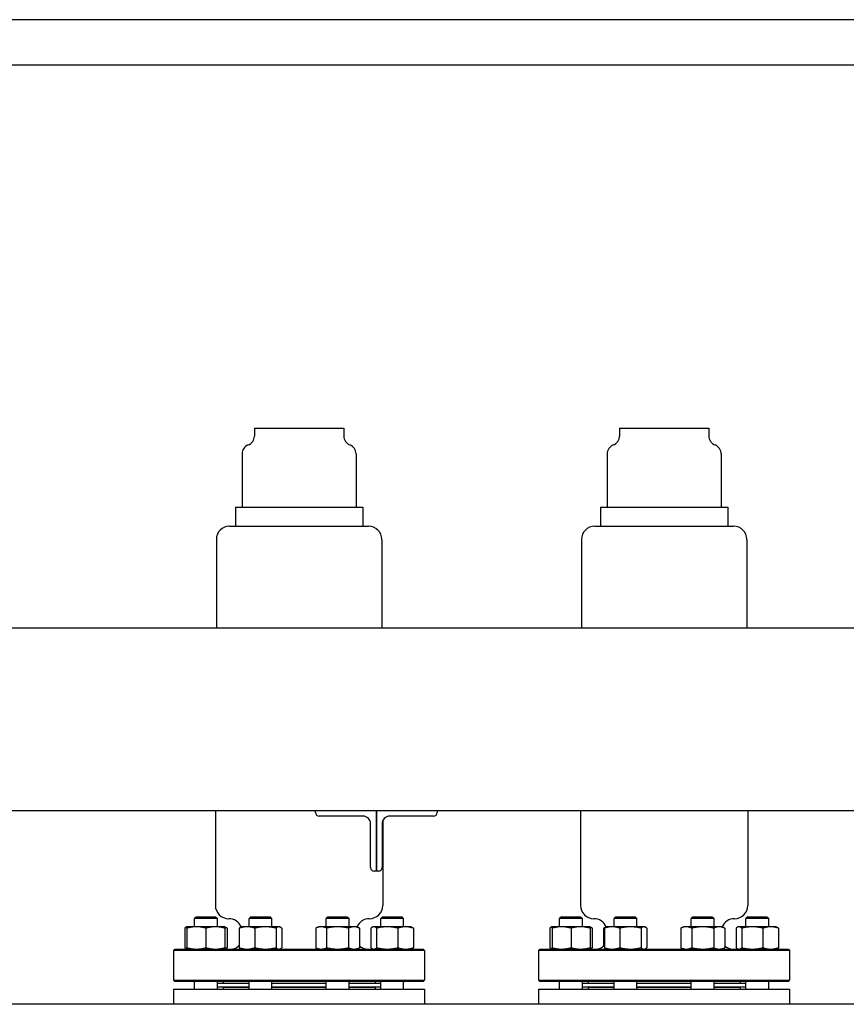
# Model space of a CAD drawing. Header units: inches. Extents: x 24 to 1128, y -94 to 748.
# Tile 354 of 546: x 659 to 686, y 292 to 325. Entities that reach past the tile are written whole.
import ezdxf

# ---------------------------------------------------------------- set-up
doc = ezdxf.new("R2010")
doc.units = ezdxf.units.IN
doc.header["$LTSCALE"] = 32
doc.header["$MEASUREMENT"] = 0
doc.layers.add('Visible (ANSI)', color=7, linetype='Continuous', lineweight=30)

msp = doc.modelspace()

# ---------------------------------------------------------------- linework, layer by layer
at = {"layer": 'Visible (ANSI)'}
for p, q in [((689.45529, 324.62537), (628.45529, 324.62537)), ((689.45529, 323.12537), (628.45529, 323.12537)), ((666.94654, 311.19287), (666.94654, 310.93459)), ((666.94654, 311.19287), (669.88404, 311.19287)), ((669.88404, 311.19287), (669.88404, 310.93459)), ((678.94654, 311.19287), (678.94654, 310.93459)), ((678.94654, 311.19287), (681.88404, 311.19287)), ((681.88404, 311.19287), (681.88404, 310.93459)), ((666.54029, 310.34912), (666.54029, 308.59912)), ((670.29029, 310.34912), (670.29029, 308.59912)), ((678.54029, 310.34912), (678.54029, 308.59912)), ((682.29029, 310.34912), (682.29029, 308.59912)), ((666.32154, 308.59912), (666.32154, 307.97412)), ((666.32154, 308.59912), (670.50904, 308.59912)), ((670.50904, 308.59912), (670.50904, 307.97412)), ((678.32154, 308.59912), (678.32154, 307.97412)), ((678.32154, 308.59912), (682.50904, 308.59912)), ((682.50904, 308.59912), (682.50904, 307.97412)), ((666.13404, 307.97412), (670.69654, 307.97412)), ((678.13404, 307.97412), (682.69654, 307.97412)), ((665.69654, 307.53662), (665.69654, 304.62537)), ((671.13404, 307.53662), (671.13404, 304.62537)), ((677.69654, 307.53662), (677.69654, 304.62537)), ((683.13404, 307.53662), (683.13404, 304.62537)), ((626.53529, 304.62537), (691.37529, 304.62537)), ((629.99529, 298.62537), (687.91529, 298.62537)), ((665.66529, 298.62537), (665.66529, 295.50287)), ((668.95529, 298.55737), (668.95529, 298.62537)), ((670.95529, 296.62537), (670.95529, 298.62537)), ((670.95529, 298.62537), (670.95529, 296.62537)), ((672.95529, 298.62537), (672.95529, 298.55737)), ((677.66529, 298.62537), (677.66529, 295.50287)), ((683.16529, 298.62537), (683.16529, 295.50287)), ((670.51729, 298.43737), (669.07529, 298.43737)), ((670.76729, 296.74537), (670.76729, 298.18737)), ((671.14329, 298.18737), (671.14329, 296.74537)), ((671.16529, 298.28992), (671.16529, 295.50287)), ((672.83529, 298.43737), (671.39329, 298.43737)), ((670.95529, 296.62537), (670.88729, 296.62537)), ((671.02329, 296.62537), (670.95529, 296.62537)), ((665.04244, 295.13037), (664.97994, 295.06787)), ((665.72994, 295.06787), (664.97994, 295.06787)), ((664.97994, 294.79937), (664.97994, 295.06787)), ((665.04244, 295.13037), (665.66744, 295.13037)), ((665.66744, 295.13037), (665.72994, 295.06787)), ((665.72994, 294.79937), (665.72994, 295.06787)), ((666.83515, 295.13037), (666.77265, 295.06787)), ((667.52265, 295.06787), (666.77265, 295.06787)), ((666.77265, 294.79937), (666.77265, 295.06787)), ((666.83515, 295.13037), (667.46015, 295.13037)), ((667.46015, 295.13037), (667.52265, 295.06787)), ((667.52265, 294.79937), (667.52265, 295.06787)), ((669.37043, 295.13037), (669.30793, 295.06787)), ((670.05793, 295.06787), (669.30793, 295.06787)), ((669.30793, 294.79937), (669.30793, 295.06787)), ((669.37043, 295.13037), (669.99543, 295.13037)), ((669.99543, 295.13037), (670.05793, 295.06787)), ((670.05793, 294.79937), (670.05793, 295.06787)), ((671.16314, 295.13037), (671.10064, 295.06787)), ((671.85064, 295.06787), (671.10064, 295.06787)), ((671.10064, 294.79937), (671.10064, 295.06787)), ((671.16314, 295.13037), (671.78814, 295.13037)), ((671.78814, 295.13037), (671.85064, 295.06787)), ((671.85064, 294.79937), (671.85064, 295.06787)), ((677.04244, 295.13037), (676.97994, 295.06787)), ((677.72994, 295.06787), (676.97994, 295.06787)), ((676.97994, 294.79937), (676.97994, 295.06787)), ((677.04244, 295.13037), (677.66744, 295.13037)), ((677.66744, 295.13037), (677.72994, 295.06787)), ((677.72994, 294.79937), (677.72994, 295.06787)), ((678.83515, 295.13037), (678.77265, 295.06787)), ((679.52265, 295.06787), (678.77265, 295.06787)), ((678.77265, 294.79937), (678.77265, 295.06787)), ((678.83515, 295.13037), (679.46015, 295.13037)), ((679.46015, 295.13037), (679.52265, 295.06787)), ((679.52265, 294.79937), (679.52265, 295.06787)), ((681.37043, 295.13037), (681.30793, 295.06787)), ((682.05793, 295.06787), (681.30793, 295.06787)), ((681.30793, 294.79937), (681.30793, 295.06787)), ((681.37043, 295.13037), (681.99543, 295.13037)), ((681.99543, 295.13037), (682.05793, 295.06787)), ((682.05793, 294.79937), (682.05793, 295.06787)), ((683.16314, 295.13037), (683.10064, 295.06787)), ((683.85064, 295.06787), (683.10064, 295.06787)), ((683.10064, 294.79937), (683.10064, 295.06787)), ((683.16314, 295.13037), (683.78814, 295.13037)), ((683.78814, 295.13037), (683.85064, 295.06787)), ((683.85064, 294.79937), (683.85064, 295.06787)), ((664.65784, 294.75429), (664.65784, 294.11046)), ((664.72994, 294.79937), (664.70789, 294.78909)), ((665.04244, 294.79937), (664.72994, 294.79937)), ((664.72994, 294.75429), (664.72994, 294.11046)), ((665.66744, 294.79937), (665.04244, 294.79937)), ((665.35494, 294.75429), (665.35494, 294.11046)), ((665.97994, 294.79937), (665.66744, 294.79937)), ((665.97994, 294.79937), (666.00199, 294.78909)), ((665.97994, 294.75429), (665.97994, 294.11046)), ((666.05204, 294.75429), (666.05204, 294.11046)), ((666.45056, 294.75429), (666.45056, 294.11046)), ((666.52265, 294.79937), (666.5006, 294.78909)), ((666.70571, 294.79937), (666.52265, 294.79937)), ((667.30941, 294.79937), (666.70571, 294.79937)), ((666.96087, 294.75429), (666.96087, 294.11046)), ((667.75136, 294.79937), (667.30941, 294.79937)), ((667.65796, 294.75429), (667.65796, 294.11046)), ((667.77265, 294.79937), (667.75136, 294.79937)), ((667.77265, 294.79937), (667.7947, 294.78909)), ((667.84475, 294.75429), (667.84475, 294.11046)), ((669.05793, 294.79937), (668.96124, 294.75429)), ((668.96124, 294.75429), (668.96124, 294.11046)), ((669.14166, 294.79937), (669.05793, 294.79937)), ((669.68293, 294.79937), (669.14166, 294.79937)), ((669.32209, 294.75429), (669.32209, 294.11046)), ((670.2242, 294.79937), (669.68293, 294.79937)), ((670.04377, 294.75429), (670.04377, 294.11046)), ((670.30793, 294.79937), (670.2242, 294.79937)), ((670.30793, 294.79937), (670.40462, 294.75429)), ((670.40462, 294.75429), (670.40462, 294.11046)), ((670.77855, 294.75429), (670.77855, 294.11046)), ((670.85064, 294.79937), (670.82859, 294.78909)), ((670.87194, 294.79937), (670.85064, 294.79937)), ((671.31388, 294.79937), (670.87194, 294.79937)), ((670.96533, 294.75429), (670.96533, 294.11046)), ((671.91758, 294.79937), (671.31388, 294.79937)), ((671.66243, 294.75429), (671.66243, 294.11046)), ((672.10064, 294.79937), (671.91758, 294.79937)), ((672.10064, 294.79937), (672.12269, 294.78909)), ((672.17274, 294.75429), (672.17274, 294.11046)), ((676.65784, 294.75429), (676.65784, 294.11046)), ((676.72994, 294.79937), (676.70789, 294.78909)), ((677.04244, 294.79937), (676.72994, 294.79937)), ((676.72994, 294.75429), (676.72994, 294.11046)), ((677.66744, 294.79937), (677.04244, 294.79937)), ((677.35494, 294.75429), (677.35494, 294.11046)), ((677.97994, 294.79937), (677.66744, 294.79937)), ((677.97994, 294.79937), (678.00199, 294.78909)), ((677.97994, 294.75429), (677.97994, 294.11046)), ((678.05204, 294.75429), (678.05204, 294.11046)), ((678.5006, 294.78909), (678.42596, 294.75429)), ((678.42596, 294.75429), (678.42596, 294.17079)), ((678.45056, 294.75429), (678.45056, 294.11046)), ((678.52265, 294.79937), (678.5006, 294.78909)), ((678.70571, 294.79937), (678.52265, 294.79937)), ((679.30941, 294.79937), (678.70571, 294.79937)), ((678.96087, 294.75429), (678.96087, 294.11046)), ((679.75136, 294.79937), (679.30941, 294.79937)), ((679.65796, 294.75429), (679.65796, 294.11046)), ((679.77265, 294.79937), (679.75136, 294.79937)), ((679.77265, 294.79937), (679.7947, 294.78909)), ((679.84475, 294.75429), (679.84475, 294.11046)), ((681.05793, 294.79937), (680.96124, 294.75429)), ((680.96124, 294.75429), (680.96124, 294.11046)), ((681.14166, 294.79937), (681.05793, 294.79937)), ((681.68293, 294.79937), (681.14166, 294.79937)), ((681.32209, 294.75429), (681.32209, 294.11046)), ((682.2242, 294.79937), (681.68293, 294.79937)), ((682.04377, 294.75429), (682.04377, 294.11046)), ((682.30793, 294.79937), (682.2242, 294.79937)), ((682.30793, 294.79937), (682.40462, 294.75429)), ((682.40462, 294.75429), (682.40462, 294.11046)), ((682.77855, 294.75429), (682.77855, 294.11046)), ((682.85064, 294.79937), (682.82859, 294.78909)), ((682.87194, 294.79937), (682.85064, 294.79937)), ((683.31388, 294.79937), (682.87194, 294.79937)), ((682.96533, 294.75429), (682.96533, 294.11046)), ((683.91758, 294.79937), (683.31388, 294.79937)), ((683.66243, 294.75429), (683.66243, 294.11046)), ((684.10064, 294.79937), (683.91758, 294.79937)), ((684.10064, 294.79937), (684.12269, 294.78909)), ((684.17274, 294.75429), (684.17274, 294.11046)), ((664.33196, 294.06537), (664.29029, 294.02371)), ((672.54029, 294.02371), (664.29029, 294.02371)), ((664.29029, 294.02371), (664.29029, 293.04704)), ((664.33196, 294.06537), (672.49862, 294.06537)), ((664.72994, 294.06537), (664.70789, 294.07566)), ((665.97994, 294.06537), (666.00199, 294.07566)), ((666.52265, 294.06537), (666.5006, 294.07566)), ((667.77265, 294.06537), (667.7947, 294.07566)), ((669.05793, 294.06537), (668.96124, 294.11046)), ((670.30793, 294.06537), (670.40462, 294.11046)), ((670.85064, 294.06537), (670.82859, 294.07566)), ((672.10064, 294.06537), (672.12269, 294.07566)), ((672.49862, 294.06537), (672.54029, 294.02371)), ((672.54029, 294.02371), (672.54029, 293.04704)), ((676.33196, 294.06537), (676.29029, 294.02371)), ((684.54029, 294.02371), (676.29029, 294.02371)), ((676.29029, 294.02371), (676.29029, 293.04704)), ((676.33196, 294.06537), (684.49862, 294.06537)), ((676.72994, 294.06537), (676.70789, 294.07566)), ((677.97994, 294.06537), (678.00199, 294.07566)), ((678.52265, 294.06537), (678.5006, 294.07566)), ((679.77265, 294.06537), (679.7947, 294.07566)), ((681.05793, 294.06537), (680.96124, 294.11046)), ((682.30793, 294.06537), (682.40462, 294.11046)), ((682.85064, 294.06537), (682.82859, 294.07566)), ((684.10064, 294.06537), (684.12269, 294.07566)), ((684.49862, 294.06537), (684.54029, 294.02371)), ((684.54029, 294.02371), (684.54029, 293.04704)), ((664.33196, 293.00537), (664.29029, 293.04704)), ((664.29029, 293.04704), (672.54029, 293.04704)), ((672.49862, 293.00537), (664.33196, 293.00537)), ((664.97994, 292.75287), (664.97994, 293.00537)), ((665.72994, 292.75287), (665.72994, 293.00537)), ((665.91529, 293.00537), (665.91529, 292.94287)), ((666.77265, 292.75287), (666.77265, 293.00537)), ((667.52265, 292.75287), (667.52265, 293.00537)), ((669.30793, 292.75287), (669.30793, 293.00537)), ((670.05793, 292.75287), (670.05793, 293.00537)), ((670.91529, 293.00537), (670.91529, 292.94287)), ((671.10064, 292.75287), (671.10064, 293.00537)), ((671.85064, 292.75287), (671.85064, 293.00537)), ((672.49862, 293.00537), (672.54029, 293.04704)), ((676.33196, 293.00537), (676.29029, 293.04704)), ((676.29029, 293.04704), (684.54029, 293.04704)), ((684.49862, 293.00537), (676.33196, 293.00537)), ((676.97994, 292.75287), (676.97994, 293.00537)), ((677.72994, 292.75287), (677.72994, 293.00537)), ((677.91529, 293.00537), (677.91529, 292.94287)), ((678.77265, 292.75287), (678.77265, 293.00537)), ((679.52265, 292.75287), (679.52265, 293.00537)), ((681.30793, 292.75287), (681.30793, 293.00537)), ((682.05793, 292.75287), (682.05793, 293.00537)), ((682.91529, 293.00537), (682.91529, 292.94287)), ((683.10064, 292.75287), (683.10064, 293.00537)), ((683.85064, 292.75287), (683.85064, 293.00537)), ((684.49862, 293.00537), (684.54029, 293.04704)), ((664.29029, 292.75287), (664.29029, 292.25037)), ((664.29029, 292.75287), (672.54029, 292.75287)), ((666.77265, 292.93787), (665.72994, 292.93787)), ((666.77265, 292.81787), (665.72994, 292.81787)), ((665.91529, 292.94287), (666.77265, 292.94287)), ((665.91529, 292.81287), (665.91529, 292.75287)), ((665.91529, 292.81287), (666.77265, 292.81287)), ((666.04029, 292.93787), (666.04029, 292.94287)), ((666.04029, 292.81287), (666.04029, 292.81787)), ((667.52265, 292.94287), (669.30793, 292.94287)), ((669.30793, 292.93787), (667.52265, 292.93787)), ((669.30793, 292.81787), (667.52265, 292.81787)), ((667.52265, 292.81287), (669.30793, 292.81287)), ((670.05793, 292.94287), (670.91529, 292.94287)), ((671.10064, 292.93787), (670.05793, 292.93787)), ((671.10064, 292.81787), (670.05793, 292.81787)), ((670.05793, 292.81287), (670.91529, 292.81287)), ((670.79029, 292.93787), (670.79029, 292.94287)), ((670.79029, 292.81287), (670.79029, 292.81787)), ((670.91529, 292.81287), (670.91529, 292.75287)), ((672.54029, 292.75287), (672.54029, 292.25037)), ((676.29029, 292.75287), (676.29029, 292.25037)), ((676.29029, 292.75287), (684.54029, 292.75287)), ((678.77265, 292.93787), (677.72994, 292.93787)), ((678.77265, 292.81787), (677.72994, 292.81787)), ((677.91529, 292.94287), (678.77265, 292.94287)), ((677.91529, 292.81287), (677.91529, 292.75287)), ((677.91529, 292.81287), (678.77265, 292.81287)), ((678.04029, 292.93787), (678.04029, 292.94287)), ((678.04029, 292.81287), (678.04029, 292.81787)), ((679.52265, 292.94287), (681.30793, 292.94287)), ((681.30793, 292.93787), (679.52265, 292.93787)), ((681.30793, 292.81787), (679.52265, 292.81787)), ((679.52265, 292.81287), (681.30793, 292.81287)), ((682.05793, 292.94287), (682.91529, 292.94287)), ((683.10064, 292.93787), (682.05793, 292.93787)), ((683.10064, 292.81787), (682.05793, 292.81787)), ((682.05793, 292.81287), (682.91529, 292.81287)), ((682.79029, 292.93787), (682.79029, 292.94287)), ((682.79029, 292.81287), (682.79029, 292.81787)), ((682.91529, 292.81287), (682.91529, 292.75287)), ((684.54029, 292.75287), (684.54029, 292.25037)), ((692.91529, 292.25037), (493.91529, 292.25037))]:
    msp.add_line(p, q, dxfattribs=at)
for centre, radius, start, end in [((666.63404, 310.93459), 0.3125, 290.487315, 0), ((670.19654, 310.93459), 0.3125, 180, 249.512685), ((678.63404, 310.93459), 0.3125, 290.487315, 0), ((682.19654, 310.93459), 0.3125, 180, 249.512685), ((666.85279, 310.34912), 0.3125, 110.487315, 180), ((669.97779, 310.34912), 0.3125, 0, 69.512685), ((678.85279, 310.34912), 0.3125, 110.487315, 180), ((681.97779, 310.34912), 0.3125, 0, 69.512685), ((666.13404, 307.53662), 0.4375, 90, 180), ((670.69654, 307.53662), 0.4375, 0, 90), ((678.13404, 307.53662), 0.4375, 90, 180), ((682.69654, 307.53662), 0.4375, 0, 90), ((669.07529, 298.55737), 0.12, 180, 270), ((672.83529, 298.55737), 0.12, 270, 0), ((670.51729, 298.18737), 0.25, 0, 90), ((671.39329, 298.18737), 0.25, 90, 180), ((670.88729, 296.74537), 0.12, 180, 270), ((671.02329, 296.74537), 0.12, 270, 0), ((666.10279, 295.50287), 0.4375, 180, 270), ((670.72779, 295.50287), 0.4375, 270, 0), ((678.10279, 295.50287), 0.4375, 180, 270), ((682.72779, 295.50287), 0.4375, 270, 0), ((666.10279, 294.62787), 0.4375, 22.116419, 90), ((670.72779, 294.62787), 0.4375, 90, 157.883581), ((678.10279, 294.62787), 0.4375, 22.116419, 90), ((682.72779, 294.62787), 0.4375, 90, 157.883581), ((666.16529, 294.44037), 0.375, 270, 319.52635), ((670.66529, 294.44037), 0.375, 225.96252, 270), ((678.16529, 294.44037), 0.375, 270, 319.52635), ((682.66529, 294.44037), 0.375, 225.96252, 270)]:
    msp.add_arc(centre, radius, start, end, dxfattribs=at)
for points, weights in [([(664.72994, 294.79686), (664.69633, 294.78895), (664.65784, 294.75429)], [1.01375847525, 1.02892942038, 1]), ([(664.72994, 294.75429), (664.72994, 294.79937), (664.72994, 294.79937)], [1, 1.0379548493, 1]), ([(665.04244, 294.79937), (664.89741, 294.79937), (664.72994, 294.75429)], [1, 1.0379548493, 1]), ([(665.35494, 294.75429), (665.18747, 294.79937), (665.04244, 294.79937)], [1, 1.0379548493, 1]), ([(665.66744, 294.79937), (665.52241, 294.79937), (665.35494, 294.75429)], [1, 1.0379548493, 1]), ([(665.97994, 294.75429), (665.81247, 294.79937), (665.66744, 294.79937)], [1, 1.0379548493, 1]), ([(665.97994, 294.79937), (665.97994, 294.79937), (665.97994, 294.75429)], [1, 1.0379548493, 1]), ([(666.05204, 294.75429), (666.01482, 294.76656), (665.97994, 294.77536)], [1, 1.01005189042, 1.01477953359]), ([(666.00199, 294.78909), (666.02565, 294.77806), (666.05204, 294.75429)], [1.01895290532, 1.01965956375, 1]), ([(666.70571, 294.79937), (666.58729, 294.79937), (666.45056, 294.75429)], [1, 1.0379548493, 1]), ([(666.45056, 294.75429), (666.47694, 294.77806), (666.5006, 294.78909)], [1, 1.01965956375, 1.01895290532]), ([(666.96087, 294.75429), (666.82413, 294.79937), (666.70571, 294.79937)], [1, 1.0379548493, 1]), ([(667.30941, 294.79937), (667.14765, 294.79937), (666.96087, 294.75429)], [1, 1.0379548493, 1]), ([(667.65796, 294.75429), (667.47118, 294.79937), (667.30941, 294.79937)], [1, 1.0379548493, 1]), ([(667.75136, 294.79937), (667.70801, 294.79937), (667.65796, 294.75429)], [1, 1.0379548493, 1]), ([(667.84475, 294.75429), (667.7947, 294.79937), (667.75136, 294.79937)], [1, 1.0379548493, 1]), ([(669.14166, 294.79937), (669.05793, 294.79937), (668.96124, 294.75429)], [1, 1.0379548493, 1]), ([(669.32209, 294.75429), (669.2254, 294.79937), (669.14166, 294.79937)], [1, 1.0379548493, 1]), ([(669.68293, 294.79937), (669.51546, 294.79937), (669.32209, 294.75429)], [1, 1.0379548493, 1]), ([(670.04377, 294.75429), (669.8504, 294.79937), (669.68293, 294.79937)], [1, 1.0379548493, 1]), ([(670.2242, 294.79937), (670.14046, 294.79937), (670.04377, 294.75429)], [1, 1.0379548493, 1]), ([(670.40462, 294.75429), (670.30793, 294.79937), (670.2242, 294.79937)], [1, 1.0379548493, 1]), ([(670.87194, 294.79937), (670.82859, 294.79937), (670.77855, 294.75429)], [1, 1.0379548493, 1]), ([(670.96533, 294.75429), (670.91528, 294.79937), (670.87194, 294.79937)], [1, 1.0379548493, 1]), ([(671.31388, 294.79937), (671.15212, 294.79937), (670.96533, 294.75429)], [1, 1.0379548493, 1]), ([(671.66243, 294.75429), (671.47564, 294.79937), (671.31388, 294.79937)], [1, 1.0379548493, 1]), ([(671.91758, 294.79937), (671.79917, 294.79937), (671.66243, 294.75429)], [1, 1.0379548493, 1]), ([(672.17274, 294.75429), (672.036, 294.79937), (671.91758, 294.79937)], [1, 1.0379548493, 1]), ([(672.12269, 294.78909), (672.14635, 294.77806), (672.17274, 294.75429)], [1.01895290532, 1.01965956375, 1]), ([(676.72994, 294.79686), (676.69633, 294.78895), (676.65784, 294.75429)], [1.01375847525, 1.02892942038, 1]), ([(676.72994, 294.75429), (676.72994, 294.79937), (676.72994, 294.79937)], [1, 1.0379548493, 1]), ([(677.04244, 294.79937), (676.89741, 294.79937), (676.72994, 294.75429)], [1, 1.0379548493, 1]), ([(677.35494, 294.75429), (677.18747, 294.79937), (677.04244, 294.79937)], [1, 1.0379548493, 1]), ([(677.66744, 294.79937), (677.52241, 294.79937), (677.35494, 294.75429)], [1, 1.0379548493, 1]), ([(677.97994, 294.75429), (677.81247, 294.79937), (677.66744, 294.79937)], [1, 1.0379548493, 1]), ([(677.97994, 294.79937), (677.97994, 294.79937), (677.97994, 294.75429)], [1, 1.0379548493, 1]), ([(678.05204, 294.75429), (678.01482, 294.76656), (677.97994, 294.77536)], [1, 1.01005189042, 1.01477953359]), ([(678.00199, 294.78909), (678.02565, 294.77806), (678.05204, 294.75429)], [1.01895290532, 1.01965956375, 1]), ([(678.47694, 294.77536), (678.45228, 294.76656), (678.42596, 294.75429)], [1.01477953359, 1.01005189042, 1]), ([(678.70571, 294.79937), (678.58729, 294.79937), (678.45056, 294.75429)], [1, 1.0379548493, 1]), ([(678.45056, 294.75429), (678.47694, 294.77806), (678.5006, 294.78909)], [1, 1.01965956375, 1.01895290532]), ([(678.96087, 294.75429), (678.82413, 294.79937), (678.70571, 294.79937)], [1, 1.0379548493, 1]), ([(679.30941, 294.79937), (679.14765, 294.79937), (678.96087, 294.75429)], [1, 1.0379548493, 1]), ([(679.65796, 294.75429), (679.47118, 294.79937), (679.30941, 294.79937)], [1, 1.0379548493, 1]), ([(679.75136, 294.79937), (679.70801, 294.79937), (679.65796, 294.75429)], [1, 1.0379548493, 1]), ([(679.84475, 294.75429), (679.7947, 294.79937), (679.75136, 294.79937)], [1, 1.0379548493, 1]), ([(681.14166, 294.79937), (681.05793, 294.79937), (680.96124, 294.75429)], [1, 1.0379548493, 1]), ([(681.32209, 294.75429), (681.2254, 294.79937), (681.14166, 294.79937)], [1, 1.0379548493, 1]), ([(681.68293, 294.79937), (681.51546, 294.79937), (681.32209, 294.75429)], [1, 1.0379548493, 1]), ([(682.04377, 294.75429), (681.8504, 294.79937), (681.68293, 294.79937)], [1, 1.0379548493, 1]), ([(682.2242, 294.79937), (682.14046, 294.79937), (682.04377, 294.75429)], [1, 1.0379548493, 1]), ([(682.40462, 294.75429), (682.30793, 294.79937), (682.2242, 294.79937)], [1, 1.0379548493, 1]), ([(682.87194, 294.79937), (682.82859, 294.79937), (682.77855, 294.75429)], [1, 1.0379548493, 1]), ([(682.96533, 294.75429), (682.91528, 294.79937), (682.87194, 294.79937)], [1, 1.0379548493, 1]), ([(683.31388, 294.79937), (683.15212, 294.79937), (682.96533, 294.75429)], [1, 1.0379548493, 1]), ([(683.66243, 294.75429), (683.47564, 294.79937), (683.31388, 294.79937)], [1, 1.0379548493, 1]), ([(683.91758, 294.79937), (683.79917, 294.79937), (683.66243, 294.75429)], [1, 1.0379548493, 1]), ([(684.17274, 294.75429), (684.036, 294.79937), (683.91758, 294.79937)], [1, 1.0379548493, 1]), ([(684.12269, 294.78909), (684.14635, 294.77806), (684.17274, 294.75429)], [1.01895290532, 1.01965956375, 1]), ([(664.65784, 294.11046), (664.69633, 294.07579), (664.72994, 294.06789)], [1, 1.02892942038, 1.01375847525]), ([(664.72994, 294.06537), (664.72994, 294.06537), (664.72994, 294.11046)], [1, 1.0379548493, 1]), ([(664.72994, 294.11046), (664.89741, 294.06537), (665.04244, 294.06537)], [1, 1.0379548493, 1]), ([(665.04244, 294.06537), (665.18747, 294.06537), (665.35494, 294.11046)], [1, 1.0379548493, 1]), ([(665.35494, 294.11046), (665.52241, 294.06537), (665.66744, 294.06537)], [1, 1.0379548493, 1]), ([(665.66744, 294.06537), (665.81247, 294.06537), (665.97994, 294.11046)], [1, 1.0379548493, 1]), ([(665.97994, 294.08939), (666.01482, 294.09819), (666.05204, 294.11046)], [1.01477953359, 1.01005189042, 1]), ([(665.97994, 294.11046), (665.97994, 294.06537), (665.97994, 294.06537)], [1, 1.0379548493, 1]), ([(666.05204, 294.11046), (666.02565, 294.08669), (666.00199, 294.07566)], [1, 1.01965956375, 1.01895290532]), ([(666.5006, 294.07566), (666.47694, 294.08669), (666.45056, 294.11046)], [1.01895290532, 1.01965956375, 1]), ([(666.45056, 294.11046), (666.58729, 294.06537), (666.70571, 294.06537)], [1, 1.0379548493, 1]), ([(666.70571, 294.06537), (666.82413, 294.06537), (666.96087, 294.11046)], [1, 1.0379548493, 1]), ([(666.96087, 294.11046), (667.14765, 294.06537), (667.30941, 294.06537)], [1, 1.0379548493, 1]), ([(667.30941, 294.06537), (667.47118, 294.06537), (667.65796, 294.11046)], [1, 1.0379548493, 1]), ([(667.65796, 294.11046), (667.70801, 294.06537), (667.75136, 294.06537)], [1, 1.0379548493, 1]), ([(667.75136, 294.06537), (667.7947, 294.06537), (667.84475, 294.11046)], [1, 1.0379548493, 1]), ([(668.96124, 294.11046), (669.05793, 294.06537), (669.14166, 294.06537)], [1, 1.0379548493, 1]), ([(669.14166, 294.06537), (669.2254, 294.06537), (669.32209, 294.11046)], [1, 1.0379548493, 1]), ([(669.32209, 294.11046), (669.51546, 294.06537), (669.68293, 294.06537)], [1, 1.0379548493, 1]), ([(669.68293, 294.06537), (669.8504, 294.06537), (670.04377, 294.11046)], [1, 1.0379548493, 1]), ([(670.04377, 294.11046), (670.14046, 294.06537), (670.2242, 294.06537)], [1, 1.0379548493, 1]), ([(670.2242, 294.06537), (670.30793, 294.06537), (670.40462, 294.11046)], [1, 1.0379548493, 1]), ([(670.77855, 294.11046), (670.82859, 294.06537), (670.87194, 294.06537)], [1, 1.0379548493, 1]), ([(670.87194, 294.06537), (670.91528, 294.06537), (670.96533, 294.11046)], [1, 1.0379548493, 1]), ([(670.96533, 294.11046), (671.15212, 294.06537), (671.31388, 294.06537)], [1, 1.0379548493, 1]), ([(671.31388, 294.06537), (671.47564, 294.06537), (671.66243, 294.11046)], [1, 1.0379548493, 1]), ([(671.66243, 294.11046), (671.79917, 294.06537), (671.91758, 294.06537)], [1, 1.0379548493, 1]), ([(671.91758, 294.06537), (672.036, 294.06537), (672.17274, 294.11046)], [1, 1.0379548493, 1]), ([(672.17274, 294.11046), (672.14635, 294.08669), (672.12269, 294.07566)], [1, 1.01965956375, 1.01895290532]), ([(676.65784, 294.11046), (676.69633, 294.07579), (676.72994, 294.06789)], [1, 1.02892942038, 1.01375847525]), ([(676.72994, 294.06537), (676.72994, 294.06537), (676.72994, 294.11046)], [1, 1.0379548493, 1]), ([(676.72994, 294.11046), (676.89741, 294.06537), (677.04244, 294.06537)], [1, 1.0379548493, 1]), ([(677.04244, 294.06537), (677.18747, 294.06537), (677.35494, 294.11046)], [1, 1.0379548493, 1]), ([(677.35494, 294.11046), (677.52241, 294.06537), (677.66744, 294.06537)], [1, 1.0379548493, 1]), ([(677.66744, 294.06537), (677.81247, 294.06537), (677.97994, 294.11046)], [1, 1.0379548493, 1]), ([(677.97994, 294.08939), (678.01482, 294.09819), (678.05204, 294.11046)], [1.01477953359, 1.01005189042, 1]), ([(677.97994, 294.11046), (677.97994, 294.06537), (677.97994, 294.06537)], [1, 1.0379548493, 1]), ([(678.05204, 294.11046), (678.02565, 294.08669), (678.00199, 294.07566)], [1, 1.01965956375, 1.01895290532]), ([(678.5006, 294.07566), (678.47694, 294.08669), (678.45056, 294.11046)], [1.01895290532, 1.01965956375, 1]), ([(678.45056, 294.11046), (678.58729, 294.06537), (678.70571, 294.06537)], [1, 1.0379548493, 1]), ([(678.70571, 294.06537), (678.82413, 294.06537), (678.96087, 294.11046)], [1, 1.0379548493, 1]), ([(678.96087, 294.11046), (679.14765, 294.06537), (679.30941, 294.06537)], [1, 1.0379548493, 1]), ([(679.30941, 294.06537), (679.47118, 294.06537), (679.65796, 294.11046)], [1, 1.0379548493, 1]), ([(679.65796, 294.11046), (679.70801, 294.06537), (679.75136, 294.06537)], [1, 1.0379548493, 1]), ([(679.75136, 294.06537), (679.7947, 294.06537), (679.84475, 294.11046)], [1, 1.0379548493, 1]), ([(680.96124, 294.11046), (681.05793, 294.06537), (681.14166, 294.06537)], [1, 1.0379548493, 1]), ([(681.14166, 294.06537), (681.2254, 294.06537), (681.32209, 294.11046)], [1, 1.0379548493, 1]), ([(681.32209, 294.11046), (681.51546, 294.06537), (681.68293, 294.06537)], [1, 1.0379548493, 1]), ([(681.68293, 294.06537), (681.8504, 294.06537), (682.04377, 294.11046)], [1, 1.0379548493, 1]), ([(682.04377, 294.11046), (682.14046, 294.06537), (682.2242, 294.06537)], [1, 1.0379548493, 1]), ([(682.2242, 294.06537), (682.30793, 294.06537), (682.40462, 294.11046)], [1, 1.0379548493, 1]), ([(682.77855, 294.11046), (682.82859, 294.06537), (682.87194, 294.06537)], [1, 1.0379548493, 1]), ([(682.87194, 294.06537), (682.91528, 294.06537), (682.96533, 294.11046)], [1, 1.0379548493, 1]), ([(682.96533, 294.11046), (683.15212, 294.06537), (683.31388, 294.06537)], [1, 1.0379548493, 1]), ([(683.31388, 294.06537), (683.47564, 294.06537), (683.66243, 294.11046)], [1, 1.0379548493, 1]), ([(683.66243, 294.11046), (683.79917, 294.06537), (683.91758, 294.06537)], [1, 1.0379548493, 1]), ([(683.91758, 294.06537), (684.036, 294.06537), (684.17274, 294.11046)], [1, 1.0379548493, 1]), ([(684.17274, 294.11046), (684.14635, 294.08669), (684.12269, 294.07566)], [1, 1.01965956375, 1.01895290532])]:
    msp.add_rational_spline(points, weights, degree=2, dxfattribs=at)

doc.saveas('drawing.dxf')
